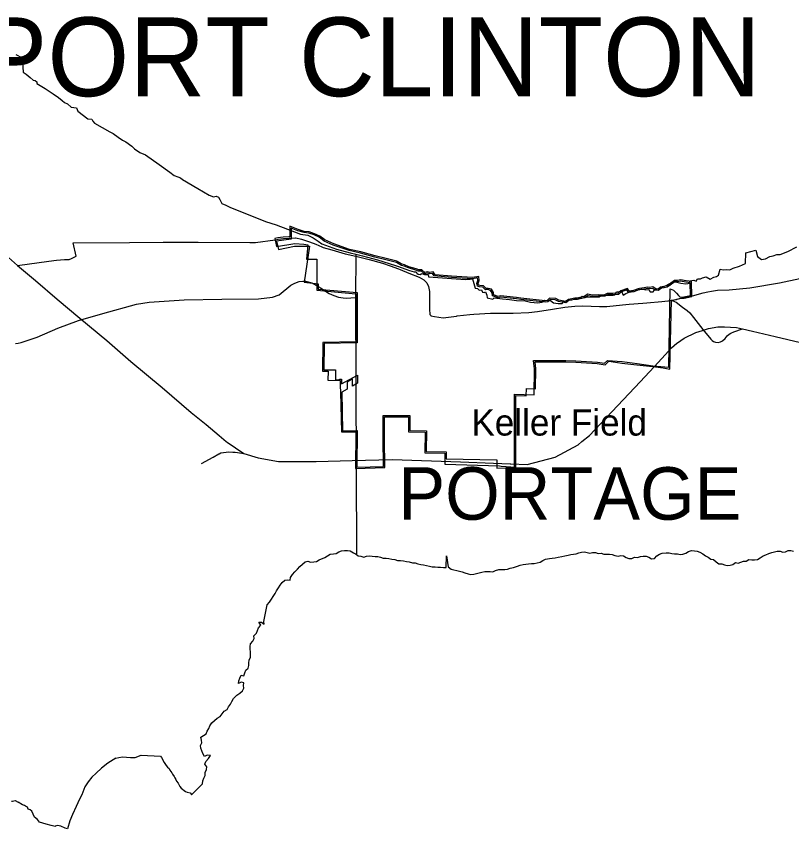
# Model space of a CAD drawing. Extents: x -232 to 448, y 619 to 1059.
# Drawn here: x 325.29 to 355.61, y 856.85 to 888.6 of the extents above; entities that cross this region are included whole.
import ezdxf

# ---------------------------------------------------------------- set-up
doc = ezdxf.new("R2010")
doc.units = 0
doc.layers.add('Default', color=7, linetype='Continuous')

msp = doc.modelspace()

# ---------------------------------------------------------------- linework, layer by layer
at = {"layer": 'Default'}
for p, q in [((340.35, 878.86), (340.154, 878.98)), ((340.37, 878.908), (340.173, 879.028)), ((340.455, 878.834), (340.35, 878.86)), ((340.471, 878.883), (340.37, 878.908)), ((340.641, 878.815), (340.471, 878.883)), ((340.624, 878.767), (340.455, 878.834)), ((340.91, 878.685), (340.624, 878.767)), ((340.928, 878.733), (340.641, 878.815)), ((341.016, 878.64), (340.91, 878.685)), ((341.026, 878.691), (340.928, 878.733)), ((341.13, 878.64), (341.016, 878.64)), ((341.149, 878.691), (341.026, 878.691)), ((341.248, 878.537), (341.13, 878.64)), ((341.261, 878.594), (341.149, 878.691)), ((341.364, 878.567), (341.248, 878.537)), ((341.366, 878.62), (341.261, 878.594)), ((341.456, 878.539), (341.364, 878.567)), ((341.46, 878.591), (341.366, 878.62)), ((341.566, 878.555), (341.456, 878.539)), ((341.592, 878.61), (341.46, 878.591)), ((341.63, 878.453), (341.566, 878.555)), ((341.66, 878.502), (341.592, 878.61)), ((337.957, 874.157), (337.966, 873.916)), ((341.263, 871.546), (342.044, 871.532)), ((341.316, 871.596), (342.095, 871.582)), ((342.098, 871.305), (344.081, 871.269)), ((344.078, 870.945), (344.763, 870.969))]:
    msp.add_line(p, q, dxfattribs=at)
for points in [[(325.274, 887.103), (325.52, 886.978)], [(325.52, 886.978), (325.551, 886.421)], [(325.551, 886.421), (325.678, 886.332), (325.83, 886.202), (325.943, 886.107), (326.021, 886.096), (326.087, 886.034), (326.087, 885.974), (326.422, 885.777), (326.724, 885.572), (326.936, 885.429), (327.075, 885.315), (327.178, 885.237), (327.285, 885.173), (327.429, 885.055), (327.639, 885.019), (327.696, 884.895), (328.082, 884.597), (328.235, 884.58), (328.28, 884.497), (328.352, 884.419), (328.948, 884.089), (329.075, 884.02), (329.277, 883.876), (329.443, 883.76), (329.569, 883.695), (329.799, 883.523), (329.916, 883.414), (330.113, 883.283), (330.335, 883.183), (330.88, 882.802), (331.289, 882.506), (331.467, 882.374), (331.605, 882.33), (331.706, 882.29), (331.78, 882.224), (332.387, 881.874), (332.829, 881.611), (332.999, 881.548), (333.102, 881.568), (333.195, 881.527), (333.24, 881.446), (333.271, 881.388), (333.318, 881.289), (333.478, 881.217), (333.636, 881.136), (335.029, 880.576), (335.451, 880.445), (335.891, 880.286), (336.165, 880.18), (336.404, 880.091), (336.686, 880.044), (336.898, 879.943), (337.091, 879.806), (337.239, 879.704), (337.807, 879.504), (338.338, 879.358), (338.563, 879.302)], [(322.643, 881.223), (323.089, 880.836), (325.34, 878.863)], [(352.707, 877.891), (353.166, 877.905), (353.966, 877.992), (355.128, 878.189), (355.926, 878.352), (356.118, 878.397), (356.527, 878.534), (357.063, 878.753), (357.154, 878.771), (357.309, 878.794), (357.467, 878.799), (358.053, 878.772), (358.179, 878.775), (358.315, 878.795), (358.555, 878.865), (360.062, 879.503), (360.237, 879.575), (360.438, 879.636), (360.638, 879.667), (362.886, 880.025), (363.513, 880.2), (364.708, 880.562), (365.232, 880.712)], [(337.347, 879.858), (337.15, 880.008), (336.952, 880.103), (336.736, 880.171), (336.549, 880.196), (336.307, 880.271), (335.981, 880.394)], [(335.981, 880.394), (335.988, 879.985)], [(336.034, 880.319), (336.04, 879.895)], [(337.321, 879.814), (337.124, 879.964), (336.933, 880.055), (336.725, 880.121), (336.538, 880.146), (336.29, 880.222), (336.034, 880.319)], [(331.464, 879.77), (332.4, 879.769), (334.418, 879.766), (334.64, 879.759), (335.407, 879.87)], [(335.988, 879.985), (335.948, 879.984), (335.727, 879.964), (335.518, 879.938), (335.391, 879.919)], [(335.391, 879.919), (335.457, 879.605)], [(335.407, 879.87), (335.525, 879.887), (335.733, 879.913), (335.951, 879.933), (336.208, 879.942), (336.219, 879.94)], [(336.04, 879.895), (335.465, 879.818), (335.497, 879.661), (335.538, 879.491), (336.169, 879.621)], [(336.219, 879.94), (336.44, 879.896), (336.753, 879.783), (336.999, 879.692), (337.235, 879.587)], [(340.154, 878.98), (339.737, 879.079), (339.309, 879.193), (338.746, 879.348), (338.305, 879.442), (337.684, 879.661), (337.321, 879.814)], [(340.173, 879.028), (339.75, 879.129), (339.323, 879.242), (338.758, 879.398), (338.319, 879.492), (337.702, 879.709), (337.347, 879.858)], [(325.34, 878.863), (326.563, 879.035), (326.859, 879.07), (327.166, 879.094), (327.357, 879.093), (327.44, 879.14), (327.623, 879.227), (327.512, 879.751)], [(327.512, 879.751), (329.719, 879.763), (331.032, 879.771), (331.464, 879.77)], [(335.457, 879.605), (336.179, 879.719), (336.533, 879.694), (336.682, 879.675)], [(336.169, 879.621), (336.456, 879.621), (336.755, 879.615)], [(336.755, 879.615), (336.543, 878.207)], [(336.682, 879.675), (336.636, 879.109), (337.04, 879.103)], [(337.235, 879.587), (337.285, 879.565), (337.626, 879.469), (338.146, 879.323), (338.567, 879.221), (339.085, 879.091), (339.607, 878.959), (339.909, 878.849), (340.236, 878.729), (340.301, 878.702)], [(347.007, 877.515), (347.1, 877.543), (347.228, 877.547), (347.335, 877.6), (347.418, 877.659), (347.586, 877.621), (347.815, 877.637), (347.937, 877.638), (348.075, 877.636), (348.163, 877.687), (348.363, 877.696), (348.631, 877.706), (348.695, 877.72), (348.757, 877.827), (348.951, 877.863), (349.014, 877.708), (349.122, 877.763), (349.256, 877.814), (349.438, 877.896), (349.598, 877.907), (349.708, 877.934), (349.811, 877.942), (349.878, 877.904), (350.015, 877.926), (350.078, 877.827), (350.196, 877.833), (350.262, 877.936), (350.513, 877.982), (350.565, 878.025), (350.703, 878.084), (350.811, 878.147), (350.891, 878.178), (351.064, 878.229), (351.276, 878.172), (351.466, 878.151), (351.629, 878.167), (351.623, 878.268), (351.786, 878.288), (351.874, 878.248), (351.926, 878.345), (352.046, 878.346), (352.124, 878.379), (352.264, 878.415), (352.42, 878.322), (352.559, 878.406), (352.672, 878.436), (352.745, 878.479), (352.805, 878.724), (352.927, 878.697), (353.054, 878.708), (353.184, 878.696), (353.318, 878.763), (353.56, 878.834), (353.803, 878.94), (353.815, 879.356), (354.201, 879.461), (354.266, 879.216), (354.43, 879.092), (354.585, 879.116), (354.756, 879.218), (354.88, 879.242), (355.022, 879.285), (355.16, 879.291), (355.451, 879.411), (355.804, 879.586)], [(338.563, 879.302), (338.551, 877.608)], [(338.563, 879.302), (338.821, 879.237), (339.414, 879.086), (340.118, 878.855), (340.192, 878.84), (340.663, 878.667), (340.842, 878.611), (340.921, 878.619), (340.953, 878.559), (340.995, 878.524), (341.075, 878.509), (341.139, 878.55), (341.244, 878.506), (341.328, 878.508), (341.396, 878.508), (341.408, 878.413), (342.858, 878.312), (343.034, 878.332), (343.126, 878.34), (343.226, 877.979), (343.316, 877.958), (343.384, 877.902), (343.479, 877.908), (343.52, 877.817), (343.586, 877.801), (343.637, 877.827), (343.68, 877.699), (343.7, 877.594), (343.915, 877.55), (343.976, 877.593), (344.296, 877.561), (344.568, 877.531), (344.846, 877.493), (345.179, 877.477), (345.4, 877.435), (345.674, 877.409), (345.832, 877.427), (345.942, 877.503), (346.063, 877.494), (346.179, 877.489), (346.296, 877.398), (346.471, 877.371), (346.627, 877.378), (346.696, 877.458), (346.85, 877.501), (347.007, 877.515)], [(325.34, 878.863), (326.044, 878.274), (326.888, 877.544), (327.768, 876.802), (328.822, 875.928), (329.761, 875.116), (330.99, 874.091), (332.127, 873.112), (332.714, 872.644), (333.219, 872.214), (333.495, 871.99)], [(337.04, 879.103), (337.037, 877.896)], [(340.301, 878.702), (340.64, 878.562), (341.043, 878.402), (341.228, 878.301), (341.344, 878.181), (341.408, 878.039), (341.438, 877.847), (341.447, 877.485), (341.448, 877.156), (341.453, 876.948), (341.495, 876.902)], [(325.484, 875.854), (326.1, 876.063), (326.909, 876.416), (327.722, 876.711), (328.669, 876.992), (329.986, 877.354), (330.481, 877.433), (331.851, 877.514), (333.33, 877.541), (334.753, 877.558), (335.3, 877.63), (335.569, 877.715), (336.02, 878.089), (336.181, 878.169), (336.351, 878.232), (336.492, 878.249), (336.602, 878.253), (336.838, 878.185), (337.176, 877.992), (337.518, 877.765), (337.7, 877.689), (337.888, 877.626), (338.064, 877.597), (338.185, 877.585), (338.551, 877.608)], [(336.543, 878.207), (337.089, 878.148)], [(343.903, 877.67), (343.893, 877.793), (343.834, 877.887), (343.729, 877.918), (343.639, 877.917), (343.532, 878.015), (343.397, 878.031), (343.32, 878.054), (343.29, 878.161), (343.329, 878.277), (343.32, 878.377), (343.13, 878.343), (342.302, 878.396), (341.63, 878.453)], [(343.952, 877.709), (343.943, 877.809), (343.868, 877.931), (343.736, 877.969), (343.659, 877.968), (343.554, 878.064), (343.407, 878.081), (343.362, 878.095), (343.343, 878.159), (343.381, 878.271), (343.367, 878.437), (343.128, 878.394), (342.306, 878.447), (341.66, 878.502)], [(351.226, 877.571), (351.228, 877.568), (351.397, 877.585), (351.7, 877.649), (351.687, 878.23), (351.478, 878.259), (351.262, 878.307), (351.138, 878.277), (351.024, 878.272), (350.883, 878.174), (350.814, 878.123)], [(350.861, 877.947), (350.99, 877.898), (351.097, 877.784), (351.183, 877.694), (351.249, 877.621), (351.389, 877.636), (351.648, 877.691), (351.636, 878.185), (351.469, 878.208), (351.263, 878.255), (351.145, 878.226), (351.041, 878.222), (350.913, 878.133), (350.842, 878.08)], [(337.037, 877.896), (338.568, 877.755), (338.559, 875.885)], [(337.089, 878.148), (337.089, 877.943)], [(337.089, 877.943), (338.619, 877.801), (338.61, 875.835)], [(350.814, 878.123), (350.763, 878.094), (350.715, 878.068), (350.609, 878.039), (350.478, 878.02), (350.38, 877.937), (350.29, 877.95), (350.174, 878.022), (350.061, 877.999), (349.967, 878.012), (349.839, 877.983), (349.662, 877.963), (349.61, 877.955), (349.423, 877.885), (349.25, 877.864), (349.188, 877.966), (348.923, 877.875), (348.817, 877.783), (348.619, 877.771), (348.392, 877.761), (348.289, 877.709), (348.264, 877.708)], [(350.842, 878.08), (350.787, 878.049), (350.734, 878.021), (350.62, 877.989), (350.5, 877.972), (350.395, 877.883), (350.272, 877.9), (350.164, 877.968), (350.063, 877.947), (349.97, 877.959), (349.847, 877.932), (349.669, 877.912), (349.624, 877.905), (349.435, 877.835), (349.223, 877.809), (349.166, 877.904), (348.949, 877.829), (348.838, 877.733), (348.621, 877.72), (348.405, 877.71), (348.303, 877.659), (348.266, 877.657)], [(350.798, 874.893), (350.861, 877.947)], [(351.583, 877.648), (351.722, 877.68), (352.142, 877.79), (352.329, 877.838), (352.469, 877.863), (352.707, 877.891)], [(338.551, 877.608), (338.592, 867.563)], [(346.773, 877.405), (346.483, 877.452), (346.364, 877.525), (346.157, 877.533), (346.07, 877.44), (345.971, 877.423), (345.011, 877.532), (344.841, 877.559), (344.22, 877.624), (344.126, 877.599), (343.903, 877.67)], [(346.761, 877.459), (346.502, 877.501), (346.38, 877.576), (346.136, 877.585), (346.044, 877.488), (345.969, 877.475), (345.018, 877.583), (344.848, 877.61), (344.216, 877.676), (344.128, 877.653), (343.952, 877.709)], [(348.264, 877.708), (348.052, 877.712), (347.803, 877.697), (347.641, 877.737), (347.497, 877.647), (347.217, 877.587), (347.123, 877.586), (346.874, 877.539), (346.761, 877.459)], [(348.266, 877.657), (348.053, 877.66), (347.799, 877.645), (347.65, 877.682), (347.516, 877.599), (347.222, 877.535), (347.128, 877.534), (346.895, 877.491), (346.773, 877.405)], [(351.028, 877.516), (351.077, 877.53), (351.226, 877.571)], [(351.102, 877.539), (351.118, 877.542), (351.369, 877.599)], [(351.369, 877.599), (351.583, 877.648)], [(342.499, 876.884), (342.531, 876.888), (343.022, 876.943), (343.181, 876.966), (343.836, 876.995), (344.711, 876.998), (345.327, 877.025), (345.673, 877.06), (346.252, 877.15), (346.737, 877.23), (347.129, 877.267), (347.438, 877.28), (348.09, 877.264), (348.378, 877.263), (348.991, 877.32), (349.254, 877.345)], [(349.254, 877.345), (349.781, 877.395), (349.94, 877.407)], [(349.94, 877.407), (350.531, 877.452), (350.763, 877.478), (350.784, 877.482)], [(350.784, 877.482), (350.889, 877.501), (351.102, 877.539)], [(350.848, 874.816), (350.903, 877.502)], [(350.889, 877.501), (351.084, 877.423), (351.339, 877.232), (351.514, 877.107), (351.619, 877.014), (351.769, 876.831), (352.137, 876.364), (352.449, 875.989), (352.497, 875.928), (352.548, 875.894), (352.628, 875.863), (352.728, 875.857), (352.819, 875.875), (352.907, 875.921), (353.001, 876.005), (353.088, 876.116), (353.156, 876.183), (353.229, 876.222), (353.341, 876.265), (353.679, 876.391)], [(350.903, 877.502), (351.028, 877.516)], [(341.495, 876.902), (341.502, 876.894), (341.642, 876.867), (341.973, 876.816), (342.499, 876.884)], [(351.137, 875.844), (351.398, 876.018), (351.858, 876.238), (352.114, 876.324)], [(352.114, 876.324), (352.35, 876.402), (352.713, 876.46), (352.981, 876.471), (353.452, 876.435), (353.679, 876.391), (354.074, 876.3), (354.963, 876.087), (356.443, 875.736), (358.199, 875.325), (360.302, 874.816), (361.063, 874.601), (362.598, 874.281), (364.013, 874.054), (364.956, 873.96)], [(325.251, 875.818), (325.363, 875.832), (325.484, 875.854)], [(338.559, 875.885), (337.277, 875.857), (337.263, 874.727), (337.482, 874.731)], [(338.61, 875.835), (337.327, 875.807), (337.315, 874.779), (337.765, 874.787)], [(350.782, 875.501), (350.906, 875.64), (351.114, 875.829), (351.137, 875.844)], [(350.224, 874.898), (350.676, 875.382), (350.782, 875.501)], [(344.772, 872.391), (344.771, 873.833), (345.535, 873.811), (345.547, 874.827), (345.515, 875.154), (346.775, 875.149), (347.163, 875.14), (348.01, 875.078), (348.291, 875.039)], [(345.589, 874.039), (345.599, 874.829), (345.572, 875.102), (346.774, 875.098), (347.161, 875.089), (348.004, 875.027), (348.309, 874.984)], [(348.291, 875.039), (348.4, 875.143), (348.976, 875.109), (349.559, 875.03), (350.181, 874.944), (350.798, 874.893)], [(348.309, 874.984), (348.451, 875.121)], [(348.451, 875.121), (348.962, 875.043), (349.553, 874.979), (350.181, 874.911), (350.578, 874.868), (350.848, 874.816)], [(337.482, 874.731), (337.472, 874.375), (337.953, 874.372)], [(337.765, 874.787), (337.765, 874.4), (337.919, 874.398), (337.919, 874.423), (338.003, 874.421)], [(344.604, 871.114), (344.62, 871.113), (345.268, 871.09), (346.354, 871.368), (347.256, 871.853), (347.404, 871.98), (347.698, 872.215), (349.678, 874.313), (350.224, 874.898)], [(338.003, 874.421), (338.007, 874.243), (338.624, 874.581)], [(338.43, 874.427), (338.22, 874.308)], [(338.436, 874.151), (338.43, 874.427)], [(338.624, 874.581), (338.631, 874.259)], [(337.953, 874.372), (337.957, 874.157)], [(338.22, 874.308), (338.225, 874.033)], [(338.631, 874.259), (338.436, 874.151)], [(337.966, 873.916), (337.998, 872.356)], [(338.225, 874.033), (338.017, 873.917)], [(338.017, 873.917), (338.048, 872.407)], [(344.823, 872.391), (344.822, 873.78), (345.219, 873.769)], [(345.219, 873.769), (345.234, 874.052), (345.589, 874.039)], [(339.632, 872.995), (340.674, 873.003), (340.679, 872.413), (341.33, 872.401)], [(339.646, 871.011), (339.634, 872.106), (339.632, 872.995)], [(339.683, 872.944), (340.623, 872.951), (340.628, 872.362), (341.278, 872.35)], [(339.698, 870.962), (339.686, 872.107), (339.683, 872.944)], [(337.998, 872.356), (338.56, 872.359), (338.557, 870.927)], [(338.048, 872.407), (338.611, 872.411), (338.609, 870.98)], [(341.278, 872.35), (341.263, 871.546)], [(341.33, 872.401), (341.316, 871.596)], [(344.763, 870.969), (344.772, 872.391)], [(344.815, 870.985), (344.823, 872.391)], [(333.495, 871.99), (333.532, 871.96), (334.187, 871.519)], [(333.216, 871.5), (333.285, 871.537), (333.499, 871.567), (333.598, 871.581), (333.76, 871.57), (333.841, 871.564), (334.109, 871.529), (334.109, 871.529), (334.187, 871.519)], [(342.095, 871.582), (342.098, 871.305)], [(332.533, 871.125), (332.988, 871.375)], [(332.988, 871.375), (333.211, 871.497), (333.216, 871.5)], [(334.187, 871.519), (334.75, 871.344), (335.536, 871.206), (337.015, 871.206), (338.421, 871.238)], [(338.421, 871.238), (339.461, 871.263)], [(339.461, 871.263), (339.997, 871.275), (342.656, 871.183), (343.947, 871.137)], [(342.044, 871.532), (342.048, 871.093)], [(344.081, 871.269), (344.078, 870.945)], [(338.557, 870.927), (339.698, 870.962)], [(338.609, 870.98), (339.646, 871.011)], [(342.048, 871.093), (344.182, 871.027), (344.244, 871.024), (344.815, 870.985)], [(343.947, 871.137), (344.604, 871.114)], [(335.098, 865.605), (335.184, 865.708), (335.268, 865.819), (335.336, 865.924), (335.404, 866.042), (335.463, 866.145), (335.535, 866.262), (335.601, 866.367), (335.683, 866.47), (335.786, 866.563), (335.895, 866.579), (335.998, 866.563), (336.008, 866.674), (336.086, 866.785), (336.174, 866.888), (336.279, 866.993), (336.372, 867.098), (336.474, 867.194), (336.587, 867.285), (336.69, 867.308), (336.793, 867.271), (336.916, 867.279), (337.021, 867.291), (337.128, 867.357), (337.349, 867.452), (337.454, 867.514), (337.559, 867.581), (337.69, 867.6), (337.801, 867.612), (337.904, 867.672), (338.007, 867.709), (338.124, 867.723), (338.235, 867.721), (338.338, 867.709), (338.478, 867.635)], [(345.768, 867.271), (345.871, 867.339), (345.98, 867.382), (346.132, 867.411), (346.239, 867.421), (346.36, 867.433), (346.475, 867.46), (346.625, 867.493), (346.738, 867.516), (346.861, 867.546), (346.966, 867.565), (347.069, 867.584), (347.182, 867.592), (347.289, 867.629), (347.393, 867.658), (347.5, 867.67), (347.605, 867.645), (347.716, 867.621), (347.823, 867.641), (347.936, 867.651), (348.043, 867.61), (348.156, 867.614), (348.262, 867.581), (348.369, 867.577), (348.484, 867.586), (348.593, 867.565), (348.696, 867.526), (348.819, 867.509), (348.926, 867.524), (349.029, 867.516), (349.138, 867.45), (349.242, 867.411), (349.355, 867.409), (349.458, 867.466), (349.573, 867.454), (349.694, 867.487), (349.805, 867.503), (349.918, 867.509), (350.021, 867.47), (350.128, 867.398), (350.247, 867.407), (350.337, 867.516), (350.44, 867.586), (350.543, 867.616), (350.695, 867.629), (350.814, 867.639), (350.917, 867.602), (351.024, 867.59), (351.137, 867.588), (351.247, 867.563), (351.352, 867.577), (351.465, 867.621), (351.572, 867.682), (351.693, 867.719), (351.802, 867.715), (351.915, 867.695), (352.018, 867.658), (352.127, 867.598), (352.238, 867.52), (352.345, 867.458), (352.449, 867.39), (352.552, 867.369), (352.655, 867.277), (352.76, 867.197), (352.87, 867.197), (352.975, 867.168), (353.088, 867.143), (353.199, 867.145), (353.306, 867.176), (353.411, 867.262), (353.516, 867.234), (353.624, 867.267), (353.727, 867.308), (353.832, 867.312), (353.935, 867.378), (354.052, 867.363), (354.157, 867.359), (354.27, 867.372), (354.374, 867.437), (354.489, 867.516), (354.592, 867.555), (354.711, 867.604), (354.828, 867.645), (354.931, 867.668), (355.04, 867.701), (355.153, 867.693), (355.26, 867.66), (355.362, 867.672), (355.471, 867.719), (355.576, 867.73), (355.683, 867.699)], [(338.478, 867.635), (338.549, 867.592), (338.592, 867.563)], [(338.592, 867.563), (338.656, 867.522), (338.765, 867.497), (338.88, 867.468), (338.983, 867.507), (339.085, 867.514), (339.207, 867.501), (339.315, 867.493), (339.418, 867.485), (339.529, 867.46), (339.634, 867.423), (339.749, 867.431), (339.856, 867.415), (339.975, 867.384), (340.09, 867.372), (340.195, 867.337), (340.308, 867.332), (340.431, 867.316), (340.54, 867.299), (340.655, 867.279), (340.776, 867.244), (340.881, 867.244), (340.99, 867.203), (341.105, 867.18), (341.212, 867.162), (341.321, 867.139), (341.444, 867.11), (341.553, 867.09), (341.662, 867.081), (341.773, 867.071), (341.879, 867.069), (341.988, 867.061), (342.091, 867.059), (342.114, 867.516), (342.173, 867.085), (342.29, 866.995), (342.395, 866.97), (342.512, 866.947), (342.615, 866.923), (342.72, 866.89), (342.822, 866.855), (342.952, 866.808), (343.065, 866.783), (343.176, 866.805), (343.283, 866.828), (343.385, 866.851), (343.488, 866.875), (343.605, 866.902), (343.708, 866.908), (343.813, 866.906), (343.921, 866.896), (344.03, 866.939), (344.152, 866.98), (344.271, 866.982), (344.396, 866.976), (344.499, 866.999), (344.604, 867.03), (344.723, 867.061), (344.879, 867.108), (344.99, 867.153), (345.101, 867.176), (345.314, 867.201), (345.427, 867.213), (345.538, 867.223), (345.655, 867.244), (345.768, 867.271)], [(332.141, 858.192), (332.146, 858.191), (332.563, 858.611), (332.581, 858.72), (332.616, 858.833), (332.667, 858.936), (332.676, 859.045), (332.721, 859.167), (332.735, 859.272), (332.661, 859.375), (332.698, 859.478), (332.797, 859.591), (332.879, 859.71), (332.748, 859.729), (332.643, 859.681), (332.581, 859.79), (332.538, 859.895), (332.509, 860.004), (332.487, 860.107), (332.544, 860.212), (332.524, 860.315), (332.509, 860.428), (332.612, 860.498), (332.715, 860.556), (332.752, 860.661), (332.811, 860.766), (332.856, 860.879), (332.934, 860.99), (333.037, 861.079), (333.146, 861.167), (333.253, 861.233), (333.339, 861.338), (333.421, 861.441), (333.528, 861.507), (333.588, 861.61), (333.658, 861.719), (333.717, 861.824), (333.787, 861.939), (333.912, 862.065), (334.025, 862.151), (334.138, 862.236), (334.179, 862.341), (334.169, 862.454), (334.182, 862.557), (334.079, 862.582), (333.974, 862.524), (333.986, 862.633), (334.034, 862.738), (334.081, 862.851), (334.186, 862.831), (334.229, 862.94), (334.258, 863.043), (334.36, 863.123), (334.375, 863.23), (334.375, 863.335), (334.397, 863.44), (334.451, 863.551), (334.447, 863.658), (334.451, 863.761), (334.426, 863.864), (334.434, 863.971), (334.449, 864.076), (334.531, 864.179), (334.594, 864.286), (334.57, 864.389), (334.679, 864.488), (334.724, 864.593), (334.761, 864.698), (334.843, 864.801), (334.765, 864.92), (334.872, 864.92), (334.979, 864.85), (334.968, 864.953), (335.098, 865.605)], [(329.175, 859.613), (328.862, 859.42), (328.623, 859.222), (328.414, 859.017), (328.245, 858.871), (328.092, 858.683), (327.974, 858.484), (327.847, 858.18), (327.76, 858.003), (327.634, 857.722), (327.49, 857.402), (327.385, 857.16), (327.289, 856.851), (327.2, 856.872), (327.026, 856.955), (326.894, 856.979), (326.806, 856.948), (326.803, 856.944), (326.645, 856.984), (326.456, 857.024), (326.189, 857.112), (326.115, 857.207), (326.002, 857.3), (325.941, 857.415), (325.892, 857.541), (325.829, 857.593), (325.757, 857.622), (325.726, 857.69), (325.644, 857.738), (325.609, 857.756), (325.529, 857.785), (325.361, 857.888)], [(329.175, 859.613), (329.299, 859.631), (329.441, 859.658), (329.758, 859.635), (329.936, 859.636), (330.171, 859.731)], [(330.171, 859.731), (330.93, 859.688)], [(330.93, 859.688), (330.967, 859.636), (331.065, 859.44), (331.149, 859.328), (331.205, 859.258), (331.261, 859.202), (331.289, 859.146), (331.373, 859.034), (331.401, 858.978), (331.457, 858.894), (331.485, 858.838), (331.527, 858.782), (331.555, 858.712), (331.611, 858.628), (331.653, 858.558), (331.681, 858.502), (331.737, 858.432), (331.905, 858.306), (331.975, 858.278), (332.087, 858.25), (332.141, 858.192)], [(325.099, 857.929), (325.137, 857.926), (325.24, 857.953), (325.361, 857.888)]]:
    msp.add_lwpolyline(points, dxfattribs=at)

# ---------------------------------------------------------------- texts
for s, height, p in [('PORT CLINTON', 3.07799, (323.758, 885.477)), ('Keller Field               ', 1.026, (343.082, 872.215)), ('PORTAGE', 2.052, (340.226, 868.927))]:
    msp.add_text(s, height=height, dxfattribs=at).set_placement(p)

doc.saveas('drawing.dxf')
